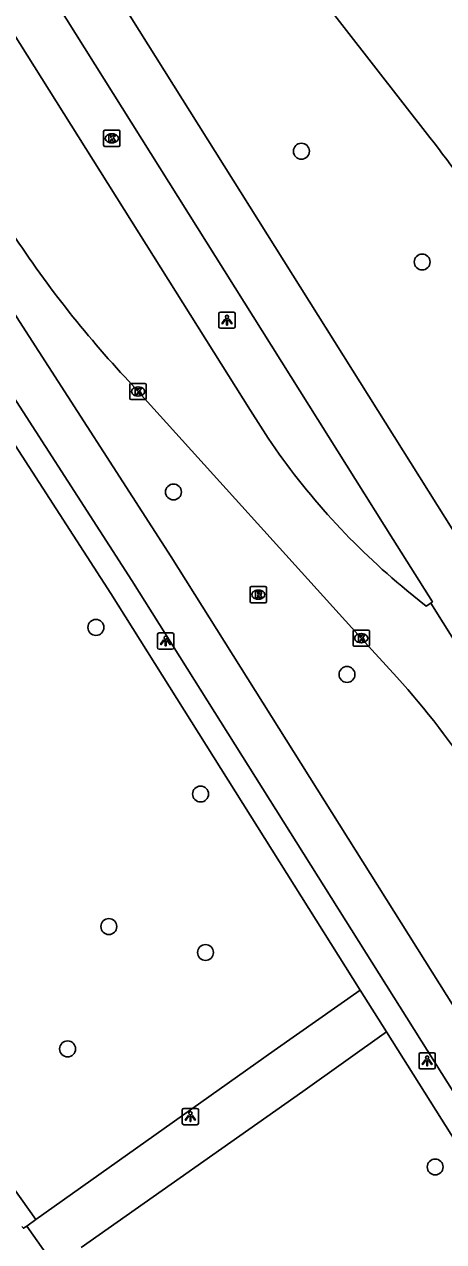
# Model space of a CAD drawing. Extents: x 159353 to 160616, y 385893 to 387321.
# Drawn here: x 160105.3 to 160131.1, y 387166.8 to 387241.5 of the extents above; entities that cross this region are included whole.
import ezdxf

# ---------------------------------------------------------------- set-up
doc = ezdxf.new("R2010")
doc.units = 0
for name, color, linetype in [('IMGEO_Boom', 7, 'Continuous'), ('IMGEO_Fietspad_gesloten', 7, 'Continuous'), ('IMGEO_Groenvoorziening', 7, 'Continuous'), ('IMGEO_Kolk', 7, 'Continuous'), ('IMGEO_Lichtpunt', 7, 'Continuous'), ('IMGEO_OVBaan_gesloten', 7, 'Continuous'), ('IMGEO_Rijbaan_regionaal_gesloten', 7, 'Continuous'), ('IMGEO_Rioolput', 7, 'Continuous'), ('IMGEO_Voetpad_open', 7, 'Continuous')]:
    doc.layers.add(name, color=color, linetype=linetype)

msp = doc.modelspace()

# ---------------------------------------------------------------- linework, layer by layer
at = {"layer": 'IMGEO_Boom'}
for centre in [(160122.342, 387233.719), (160129.752, 387226.92), (160114.494, 387212.799), (160109.738, 387204.483), (160125.141, 387201.595), (160116.158, 387194.253), (160110.528, 387186.115), (160116.461, 387184.524), (160108.001, 387178.603), (160130.55, 387171.354)]:
    msp.add_circle(centre, 0.489, dxfattribs=at)
at = {"layer": 'IMGEO_Fietspad_gesloten'}
for points in [[(160298.755, 386915.152), (160263.313, 386971.696), (160245.966, 386999.301), (160236.977, 387013.604), (160225.591, 387031.723), (160214.358, 387049.6), (160203.016, 387067.649), (160182.845, 387099.748), (160170.83, 387118.868), (160165.191, 387127.841), (160114.358, 387208.818), (160105.041, 387223.274), (160097.876, 387234.64), (160092.639, 387242.947), (160087.304, 387251.405), (160076.381, 387268.72), (160076.235, 387268.952), (160066.963, 387283.69), (160066.811, 387283.933), (160063.17, 387289.774), (160061.354, 387292.644)], [(160299.01, 386909.452), (160260.746, 386970.418), (160243.818, 386997.378), (160180.729, 387097.854), (160168.72, 387116.98), (160162.997, 387126.094), (160111.944, 387207.355), (160102.688, 387221.699), (160090.197, 387241.473), (160073.984, 387267.224), (160059.735, 387289.888), (160059.646, 387289.834)]]:
    msp.add_lwpolyline(points, dxfattribs=at)
at = {"layer": 'IMGEO_Groenvoorziening'}
msp.add_lwpolyline([(160094.378, 387184.565), (160106.061, 387168.128)], dxfattribs=at)
at = {"layer": 'IMGEO_Kolk'}
for p, q in [((160110.211, 387234.085), (160110.211, 387234.937)), ((160110.286, 387235.011), (160111.138, 387235.011)), ((160110.699, 387234.791), (160110.724, 387234.791)), ((160111.212, 387234.937), (160111.212, 387234.085)), ((160111.138, 387234.011), (160110.286, 387234.011)), ((160110.722, 387234.231), (160110.697, 387234.231)), ((160111.82, 387218.542), (160111.82, 387219.394)), ((160111.895, 387219.468), (160112.747, 387219.468)), ((160112.308, 387219.248), (160112.333, 387219.248)), ((160112.821, 387219.394), (160112.821, 387218.542)), ((160112.747, 387218.468), (160111.895, 387218.468)), ((160112.331, 387218.688), (160112.306, 387218.688)), ((160125.515, 387203.396), (160125.515, 387204.248)), ((160125.59, 387204.322), (160126.442, 387204.322)), ((160126.003, 387204.102), (160126.028, 387204.102)), ((160126.516, 387204.248), (160126.516, 387203.396)), ((160126.442, 387203.322), (160125.59, 387203.322)), ((160126.026, 387203.542), (160126.001, 387203.542))]:
    msp.add_line(p, q, dxfattribs=at)
for points in [[(160110.211, 387234.085), (160110.211, 387234.937)], [(160110.286, 387235.011), (160111.138, 387235.011)], [(160110.532, 387234.711), (160110.655, 387234.711), (160110.655, 387234.56), (160110.785, 387234.711), (160110.949, 387234.711), (160110.803, 387234.56), (160110.956, 387234.311), (160110.804, 387234.311), (160110.719, 387234.475), (160110.655, 387234.408), (160110.655, 387234.311), (160110.532, 387234.311), (160110.532, 387234.711)], [(160111.212, 387234.937), (160111.212, 387234.085)], [(160111.138, 387234.011), (160110.286, 387234.011)], [(160111.82, 387218.542), (160111.82, 387219.394)], [(160111.895, 387219.468), (160112.747, 387219.468)], [(160112.141, 387219.168), (160112.264, 387219.168), (160112.264, 387219.017), (160112.394, 387219.168), (160112.558, 387219.168), (160112.412, 387219.017), (160112.565, 387218.768), (160112.413, 387218.768), (160112.328, 387218.932), (160112.264, 387218.865), (160112.264, 387218.768), (160112.141, 387218.768), (160112.141, 387219.168)], [(160112.821, 387219.394), (160112.821, 387218.542)], [(160112.747, 387218.468), (160111.895, 387218.468)], [(160125.515, 387203.396), (160125.515, 387204.248)], [(160125.59, 387204.322), (160126.442, 387204.322)], [(160125.836, 387204.022), (160125.959, 387204.022), (160125.959, 387203.871), (160126.089, 387204.022), (160126.253, 387204.022), (160126.107, 387203.871), (160126.26, 387203.622), (160126.108, 387203.622), (160126.023, 387203.786), (160125.959, 387203.719), (160125.959, 387203.622), (160125.836, 387203.622), (160125.836, 387204.022)], [(160126.516, 387204.248), (160126.516, 387203.396)], [(160126.442, 387203.322), (160125.59, 387203.322)]]:
    msp.add_lwpolyline(points, dxfattribs=at)
for centre, start, end in [((160110.288, 387234.935), 91.55205, 178.44795), ((160110.288, 387234.935), 91.55205, 178.44795), ((160111.136, 387234.935), 1.55205, 88.44795), ((160111.136, 387234.935), 1.55205, 88.44795), ((160110.288, 387234.087), 181.55205, 268.44795), ((160110.288, 387234.087), 181.55205, 268.44795), ((160111.136, 387234.087), 271.55205, 358.44795), ((160111.136, 387234.087), 271.55205, 358.44795), ((160111.897, 387219.392), 91.55205, 178.44795), ((160111.897, 387219.392), 91.55205, 178.44795), ((160112.745, 387219.392), 1.55205, 88.44795), ((160112.745, 387219.392), 1.55205, 88.44795), ((160111.897, 387218.544), 181.55205, 268.44795), ((160111.897, 387218.544), 181.55205, 268.44795), ((160112.745, 387218.544), 271.55205, 358.44795), ((160112.745, 387218.544), 271.55205, 358.44795), ((160125.592, 387204.246), 91.55205, 178.44795), ((160125.592, 387204.246), 91.55205, 178.44795), ((160126.44, 387204.246), 1.55205, 88.44795), ((160126.44, 387204.246), 1.55205, 88.44795), ((160125.592, 387203.398), 181.55205, 268.44795), ((160125.592, 387203.398), 181.55205, 268.44795), ((160126.44, 387203.398), 271.55205, 358.44795), ((160126.44, 387203.398), 271.55205, 358.44795)]:
    msp.add_arc(centre, 0.0765, start, end, dxfattribs=at)
for centre, major_axis, ratio, start_param, end_param in [((160110.698, 387234.511), (-0.387, 0.002), 0.722429, 4.712389, 7.853982), ((160110.723, 387234.511), (-0.39, 0.002), 0.717154, 1.570796, 4.712389), ((160112.307, 387218.968), (-0.387, 0.002), 0.722429, 4.712389, 7.853982), ((160112.332, 387218.968), (-0.39, 0.002), 0.717154, 1.570796, 4.712389), ((160126.002, 387203.822), (-0.387, 0.002), 0.722429, 4.712389, 7.853982), ((160126.027, 387203.822), (-0.39, 0.002), 0.717154, 1.570796, 4.712389)]:
    msp.add_ellipse(centre, major_axis=major_axis, ratio=ratio, start_param=start_param, end_param=end_param, dxfattribs=at)
at = {"layer": 'IMGEO_Lichtpunt'}
for p, q in [((160117.278, 387223.752), (160117.278, 387222.945)), ((160117.278, 387223.752), (160117.278, 387222.945)), ((160118.18, 387223.847), (160117.372, 387223.847)), ((160118.18, 387223.847), (160117.372, 387223.847)), ((160118.274, 387222.945), (160118.274, 387223.752)), ((160118.274, 387222.945), (160118.274, 387223.752)), ((160117.372, 387222.851), (160118.18, 387222.851)), ((160117.372, 387222.851), (160118.18, 387222.851)), ((160113.518, 387204.051), (160113.518, 387203.244)), ((160113.518, 387204.051), (160113.518, 387203.244)), ((160114.42, 387204.146), (160113.612, 387204.146)), ((160114.42, 387204.146), (160113.612, 387204.146)), ((160114.514, 387203.244), (160114.514, 387204.051)), ((160114.514, 387203.244), (160114.514, 387204.051)), ((160113.612, 387203.15), (160114.42, 387203.15)), ((160113.612, 387203.15), (160114.42, 387203.15)), ((160129.56, 387178.272), (160129.56, 387177.465)), ((160129.56, 387178.272), (160129.56, 387177.465)), ((160130.462, 387178.367), (160129.654, 387178.367)), ((160130.462, 387178.367), (160129.654, 387178.367)), ((160130.556, 387177.465), (160130.556, 387178.272)), ((160130.556, 387177.465), (160130.556, 387178.272)), ((160129.654, 387177.371), (160130.462, 387177.371)), ((160129.654, 387177.371), (160130.462, 387177.371)), ((160115.034, 387174.853), (160115.034, 387174.046)), ((160115.034, 387174.853), (160115.034, 387174.046)), ((160115.936, 387174.948), (160115.128, 387174.948)), ((160115.936, 387174.948), (160115.128, 387174.948)), ((160116.03, 387174.046), (160116.03, 387174.853)), ((160116.03, 387174.046), (160116.03, 387174.853)), ((160115.128, 387173.952), (160115.936, 387173.952)), ((160115.128, 387173.952), (160115.936, 387173.952))]:
    msp.add_line(p, q, dxfattribs=at)
for points in [[(160117.652, 387223.416), (160117.691, 387223.388), (160117.503, 387223.126), (160117.465, 387223.153), (160117.652, 387223.416)], [(160117.754, 387223.368), (160117.801, 387223.368), (160117.801, 387223.046), (160117.754, 387223.046), (160117.754, 387223.368)], [(160117.864, 387223.388), (160117.902, 387223.415), (160118.089, 387223.153), (160118.05, 387223.125), (160117.864, 387223.388)], [(160113.892, 387203.715), (160113.931, 387203.687), (160113.743, 387203.425), (160113.705, 387203.452), (160113.892, 387203.715)], [(160113.994, 387203.667), (160114.041, 387203.667), (160114.041, 387203.345), (160113.994, 387203.345), (160113.994, 387203.667)], [(160114.104, 387203.687), (160114.142, 387203.714), (160114.329, 387203.452), (160114.29, 387203.424), (160114.104, 387203.687)], [(160129.934, 387177.936), (160129.973, 387177.908), (160129.785, 387177.646), (160129.747, 387177.673), (160129.934, 387177.936)], [(160130.036, 387177.888), (160130.083, 387177.888), (160130.083, 387177.566), (160130.036, 387177.566), (160130.036, 387177.888)], [(160130.146, 387177.908), (160130.184, 387177.935), (160130.371, 387177.673), (160130.332, 387177.645), (160130.146, 387177.908)], [(160115.408, 387174.517), (160115.447, 387174.489), (160115.259, 387174.227), (160115.221, 387174.254), (160115.408, 387174.517)], [(160115.51, 387174.469), (160115.557, 387174.469), (160115.557, 387174.147), (160115.51, 387174.147), (160115.51, 387174.469)], [(160115.62, 387174.489), (160115.658, 387174.516), (160115.845, 387174.254), (160115.806, 387174.226), (160115.62, 387174.489)]]:
    msp.add_lwpolyline(points, dxfattribs=at)
for centre in [(160117.777, 387223.55), (160114.017, 387203.849), (160130.059, 387178.07), (160115.533, 387174.651)]:
    msp.add_circle(centre, 0.0994, dxfattribs=at)
for centre, start, end in [((160117.372, 387223.752), 90, 180), ((160117.372, 387223.752), 90, 180), ((160118.18, 387223.752), 0, 90), ((160118.18, 387223.752), 0, 90), ((160117.372, 387222.945), 180, 270), ((160117.372, 387222.945), 180, 270), ((160118.18, 387222.945), 270, 0), ((160118.18, 387222.945), 270, 360), ((160113.612, 387204.051), 90, 180), ((160113.612, 387204.051), 90, 180), ((160114.42, 387204.051), 0, 90), ((160114.42, 387204.051), 0, 90), ((160113.612, 387203.244), 180, 270), ((160113.612, 387203.244), 180, 270), ((160114.42, 387203.244), 270, 0), ((160114.42, 387203.244), 270, 360), ((160129.654, 387178.272), 90, 180), ((160129.654, 387178.272), 90, 180), ((160130.462, 387178.272), 0, 90), ((160130.462, 387178.272), 0, 90), ((160129.654, 387177.465), 180, 270), ((160129.654, 387177.465), 180, 270), ((160130.462, 387177.465), 270, 0), ((160130.462, 387177.465), 270, 360), ((160115.128, 387174.853), 90, 180), ((160115.128, 387174.853), 90, 180), ((160115.936, 387174.853), 0, 90), ((160115.936, 387174.853), 0, 90), ((160115.128, 387174.046), 180, 270), ((160115.128, 387174.046), 180, 270), ((160115.936, 387174.046), 270, 0), ((160115.936, 387174.046), 270, 360)]:
    msp.add_arc(centre, 0.0946, start, end, dxfattribs=at)
at = {"layer": 'IMGEO_OVBaan_gesloten'}
for points in [[(160293.588, 386952.623), (160276.83, 386979.273), (160272.043, 386986.848), (160267.754, 386993.765), (160265.141, 386997.883), (160260.731, 387004.898), (160219.331, 387070.791), (160169.143, 387150.659), (160133.251, 387207.891), (160089.964, 387276.862), (160074.769, 387300.977)], [(160087.318, 387274.685), (160127.975, 387209.886), (160130.381, 387206.055), (160130.274, 387205.979)], [(160116.401, 387252.345), (160130.231, 387234.573)], [(160130.274, 387205.979), (160166.004, 387148.947), (160216.284, 387068.925), (160257.803, 387002.881), (160262.089, 386996.041), (160264.619, 386991.885), (160290.584, 386950.642), (160291.841, 386948.664), (160292.971, 386946.889), (160295.557, 386943.025), (160320.751, 386905.815), (160328.357, 386894.581), (160330.901, 386890.869)]]:
    msp.add_lwpolyline(points, dxfattribs=at)
msp.add_arc((160027.998, 387156.315), 128.747, 31.34253, 37.4338, dxfattribs=at)
at = {"layer": 'IMGEO_Rijbaan_regionaal_gesloten'}
for points in [[(160120.297, 387216.108), (160119.229, 387217.805), (160084.837, 387272.537)], [(160111.504, 387219.87), (160112.321, 387218.968), (160126.016, 387203.822), (160128.205, 387201.421)], [(160130.274, 387205.979), (160129.989, 387205.796), (160128.804, 387206.753)]]:
    msp.add_lwpolyline(points, dxfattribs=at)
for centre, radius, start, end in [((160160.56, 387265.32), 66.875, 212.55892, 222.81439), ((160156.99, 387240.929), 44.299, 214.07681, 230.48703), ((160089.193, 387166.358), 52.453, 33.19777, 41.94814)]:
    msp.add_arc(centre, radius, start, end, dxfattribs=at)
at = {"layer": 'IMGEO_Rioolput'}
for p, q in [((160119.2, 387206.071), (160119.2, 387206.923)), ((160119.275, 387206.997), (160120.127, 387206.997)), ((160120.201, 387206.923), (160120.201, 387206.071)), ((160119.711, 387206.217), (160119.686, 387206.217)), ((160119.688, 387206.777), (160119.713, 387206.777)), ((160120.127, 387205.997), (160119.275, 387205.997))]:
    msp.add_line(p, q, dxfattribs=at)
for points in [[(160119.2, 387206.071), (160119.2, 387206.923)], [(160119.275, 387206.997), (160120.127, 387206.997)], [(160120.201, 387206.923), (160120.201, 387206.071)], [(160119.789, 387206.695), (160119.537, 387206.697), (160119.537, 387206.297)], [(160119.537, 387206.297), (160119.661, 387206.297), (160119.661, 387206.459), (160119.672, 387206.459)], [(160119.715, 387206.616), (160119.661, 387206.616), (160119.661, 387206.535)], [(160119.661, 387206.535), (160119.713, 387206.535)], [(160119.719, 387206.43), (160119.79, 387206.297), (160119.93, 387206.297), (160119.865, 387206.423)], [(160120.127, 387205.997), (160119.275, 387205.997)]]:
    msp.add_lwpolyline(points, dxfattribs=at)
for centre, radius, start, end in [((160119.277, 387206.921), 0.0765, 91.55205, 178.44795), ((160119.277, 387206.921), 0.0765, 91.55205, 178.44795), ((160120.125, 387206.921), 0.0765, 1.55205, 88.44795), ((160120.125, 387206.921), 0.0765, 1.55205, 88.44795), ((160119.671, 387206.406), 0.0533, 26.02933, 88.69889), ((160119.697, 387206.724), 0.19, 274.7715, 282.96867), ((160119.721, 387206.52), 0.0964, 77.00612, 93.18647), ((160119.735, 387206.577), 0.0378, 276.66336, 79.67722), ((160119.788, 387206.585), 0.109, 350.36119, 89.41601), ((160119.786, 387206.585), 0.112, 277.58423, 350.98172), ((160119.77, 387206.37), 0.108, 29.51342, 73.79051), ((160119.277, 387206.073), 0.0765, 181.55205, 268.44795), ((160119.277, 387206.073), 0.0765, 181.55205, 268.44795), ((160120.125, 387206.073), 0.0765, 271.55205, 358.44795), ((160120.125, 387206.073), 0.0765, 271.55205, 358.44795)]:
    msp.add_arc(centre, radius, start, end, dxfattribs=at)
for centre, major_axis, ratio, start_param, end_param in [((160119.687, 387206.497), (-0.387, 0.002), 0.722429, 4.712389, 7.853982), ((160119.712, 387206.497), (-0.39, 0.002), 0.717154, 1.570796, 4.712389)]:
    msp.add_ellipse(centre, major_axis=major_axis, ratio=ratio, start_param=start_param, end_param=end_param, dxfattribs=at)
at = {"layer": 'IMGEO_Voetpad_open'}
for points in [[(160089.06, 387240.434), (160089.173, 387240.254), (160101.435, 387220.835), (160110.658, 387206.565), (160125.952, 387182.217)], [(160125.952, 387182.217), (160120.668, 387178.511), (160106.061, 387168.128)], [(160125.952, 387182.217), (160127.555, 387179.648)], [(160108.833, 387166.419), (160122.428, 387175.996), (160127.555, 387179.648)], [(160127.555, 387179.648), (160160.899, 387126.68), (160192.245, 387076.712)], [(160106.061, 387168.128), (160105.495, 387167.726)], [(160105.2, 387167.698), (160105.29, 387167.59), (160105.495, 387167.726)], [(160105.495, 387167.726), (160107.159, 387165.361)]]:
    msp.add_lwpolyline(points, dxfattribs=at)

doc.saveas('drawing.dxf')
